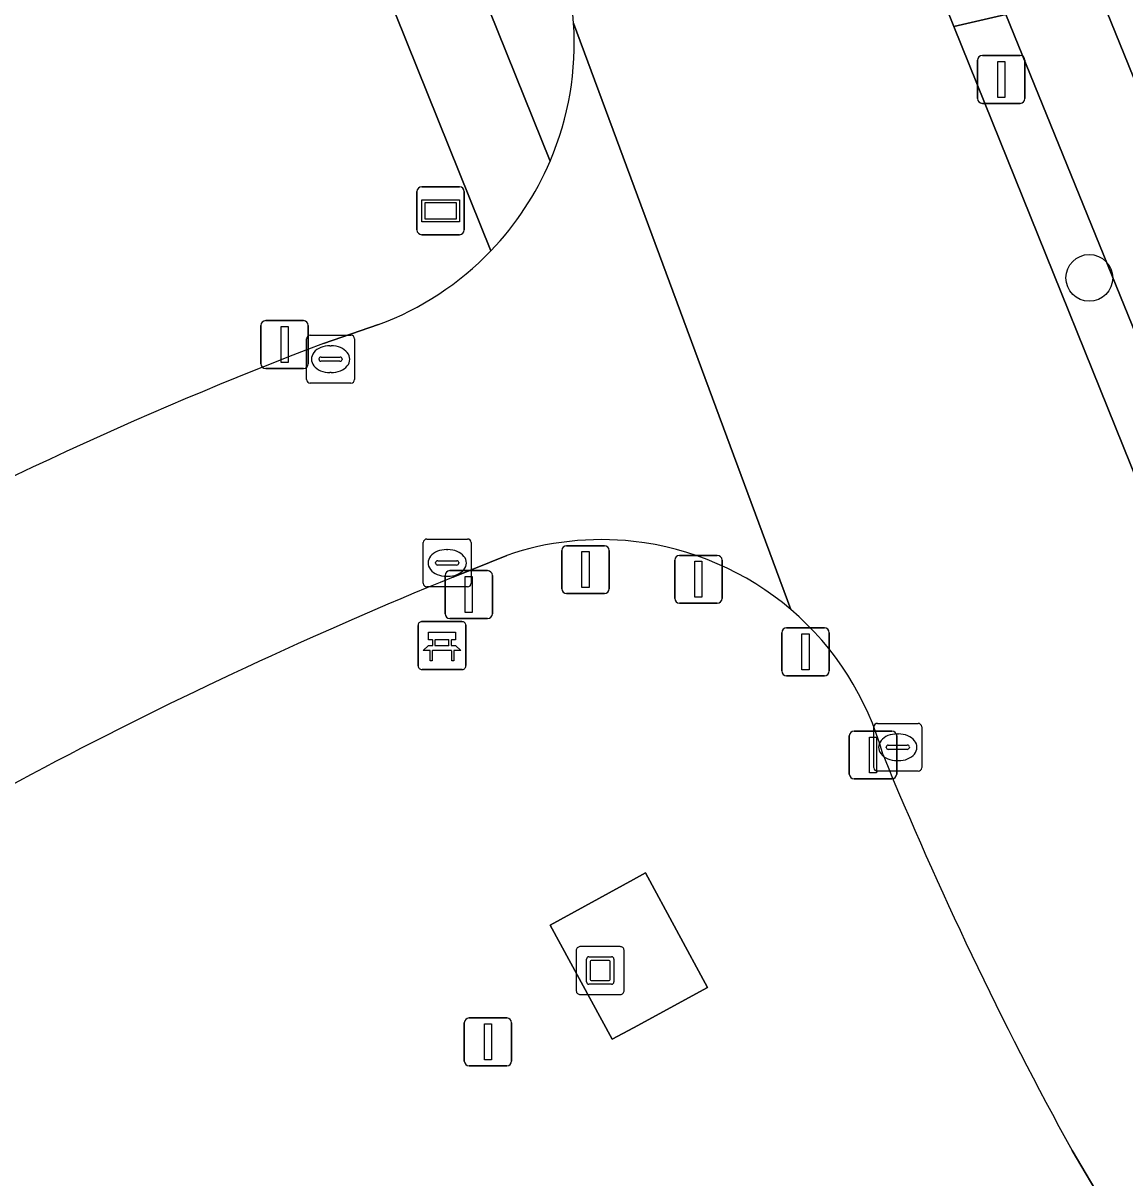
# Model space of a CAD drawing. Extents: x 157320 to 158835, y 386650 to 388491.
# Drawn here: x 158487.24 to 158510.27, y 387214.67 to 387238.82 of the extents above; entities that cross this region are included whole.
import ezdxf

# ---------------------------------------------------------------- set-up
doc = ezdxf.new("R2010")
doc.units = 0
for name, color, linetype in [('IMGEO_Afsluitpaal', 7, 'Continuous'), ('IMGEO_Bank', 7, 'Continuous'), ('IMGEO_Berm_groen', 7, 'Continuous'), ('IMGEO_Boom', 7, 'Continuous'), ('IMGEO_Erf', 7, 'Continuous'), ('IMGEO_Groenvoorziening', 7, 'Continuous'), ('IMGEO_Kolk', 7, 'Continuous'), ('IMGEO_Kunstobject', 7, 'Continuous'), ('IMGEO_Lichtmast', 7, 'Continuous'), ('IMGEO_Rijbaan_lokaal_gesloten', 7, 'Continuous'), ('IMGEO_Straatnaambord', 7, 'Continuous'), ('IMGEO_Terreindeel_open', 7, 'Continuous'), ('IMGEO_Vlaggenmast', 7, 'Continuous'), ('IMGEO_Voetpad_open', 7, 'Continuous')]:
    doc.layers.add(name, color=color, linetype=linetype)

msp = doc.modelspace()

# ---------------------------------------------------------------- linework, layer by layer
at = {"layer": 'IMGEO_Afsluitpaal'}
for p, q in [((158498.602, 387227.889), (158499.392, 387227.889)), ((158499.392, 387227.889), (158498.602, 387227.889)), ((158498.502, 387226.989), (158498.502, 387227.789)), ((158498.502, 387227.789), (158498.502, 387226.989)), ((158499.492, 387227.789), (158499.492, 387226.989)), ((158499.492, 387226.989), (158499.492, 387227.789)), ((158500.961, 387227.687), (158501.751, 387227.687)), ((158501.751, 387227.687), (158500.961, 387227.687)), ((158500.861, 387226.787), (158500.861, 387227.587)), ((158500.861, 387227.587), (158500.861, 387226.787)), ((158501.851, 387227.587), (158501.851, 387226.787)), ((158501.851, 387226.787), (158501.851, 387227.587)), ((158496.06, 387226.467), (158496.06, 387227.267)), ((158496.06, 387227.267), (158496.06, 387226.467)), ((158496.16, 387227.367), (158496.95, 387227.367)), ((158496.95, 387227.367), (158496.16, 387227.367)), ((158497.05, 387227.267), (158497.05, 387226.467)), ((158497.05, 387226.467), (158497.05, 387227.267)), ((158499.392, 387226.889), (158498.602, 387226.889)), ((158498.602, 387226.889), (158499.392, 387226.889)), ((158501.751, 387226.687), (158500.961, 387226.687)), ((158500.961, 387226.687), (158501.751, 387226.687)), ((158496.95, 387226.367), (158496.16, 387226.367)), ((158496.16, 387226.367), (158496.95, 387226.367)), ((158503.201, 387226.17), (158503.991, 387226.17)), ((158503.991, 387226.17), (158503.201, 387226.17)), ((158503.101, 387225.27), (158503.101, 387226.07)), ((158503.101, 387226.07), (158503.101, 387225.27)), ((158504.091, 387226.07), (158504.091, 387225.27)), ((158504.091, 387225.27), (158504.091, 387226.07)), ((158503.991, 387225.17), (158503.201, 387225.17)), ((158503.201, 387225.17), (158503.991, 387225.17)), ((158504.611, 387224.013), (158505.401, 387224.013)), ((158505.401, 387224.013), (158504.611, 387224.013)), ((158504.511, 387223.113), (158504.511, 387223.913)), ((158504.511, 387223.913), (158504.511, 387223.113)), ((158505.501, 387223.913), (158505.501, 387223.113)), ((158505.501, 387223.113), (158505.501, 387223.913)), ((158505.401, 387223.013), (158504.611, 387223.013)), ((158504.611, 387223.013), (158505.401, 387223.013))]:
    msp.add_line(p, q, dxfattribs=at)
for points in [[(158498.922, 387227.764), (158499.072, 387227.764), (158499.072, 387227.014), (158498.922, 387227.014), (158498.922, 387227.764)], [(158501.281, 387227.562), (158501.431, 387227.562), (158501.431, 387226.812), (158501.281, 387226.812), (158501.281, 387227.562)], [(158496.48, 387227.242), (158496.63, 387227.242), (158496.63, 387226.492), (158496.48, 387226.492), (158496.48, 387227.242)], [(158503.521, 387226.045), (158503.671, 387226.045), (158503.671, 387225.295), (158503.521, 387225.295), (158503.521, 387226.045)], [(158504.931, 387223.888), (158505.081, 387223.888), (158505.081, 387223.138), (158504.931, 387223.138), (158504.931, 387223.888)]]:
    msp.add_lwpolyline(points, dxfattribs=at)
for centre, start, end in [((158498.602, 387227.789), 90, 180), ((158498.602, 387227.789), 90, 180), ((158499.392, 387227.789), 0, 90), ((158499.392, 387227.789), 360, 90), ((158500.961, 387227.587), 90, 180), ((158500.961, 387227.587), 90, 180), ((158501.751, 387227.587), 0, 90), ((158501.751, 387227.587), 360, 90), ((158496.16, 387227.267), 90, 180), ((158496.16, 387227.267), 90, 180), ((158496.95, 387227.267), 0, 90), ((158496.95, 387227.267), 360, 90), ((158498.602, 387226.989), 180, 270), ((158498.602, 387226.989), 180, 270), ((158499.392, 387226.989), 270, 0), ((158499.392, 387226.989), 270, 0), ((158500.961, 387226.787), 180, 270), ((158500.961, 387226.787), 180, 270), ((158501.751, 387226.787), 270, 0), ((158501.751, 387226.787), 270, 0), ((158496.16, 387226.467), 180, 270), ((158496.16, 387226.467), 180, 270), ((158496.95, 387226.467), 270, 0), ((158496.95, 387226.467), 270, 0), ((158503.201, 387226.07), 90, 180), ((158503.201, 387226.07), 90, 180), ((158503.991, 387226.07), 0, 90), ((158503.991, 387226.07), 360, 90), ((158503.201, 387225.27), 180, 270), ((158503.201, 387225.27), 180, 270), ((158503.991, 387225.27), 270, 0), ((158503.991, 387225.27), 270, 0), ((158504.611, 387223.913), 90, 180), ((158504.611, 387223.913), 90, 180), ((158505.401, 387223.913), 0, 90), ((158505.401, 387223.913), 360, 90), ((158504.611, 387223.113), 180, 270), ((158504.611, 387223.113), 180, 270), ((158505.401, 387223.113), 270, 0), ((158505.401, 387223.113), 270, 0)]:
    msp.add_arc(centre, 0.1, start, end, dxfattribs=at)
at = {"layer": 'IMGEO_Bank'}
for p, q in [((158495.496, 387225.376), (158495.496, 387226.217)), ((158495.496, 387226.217), (158495.496, 387225.376)), ((158495.571, 387226.301), (158496.412, 387226.301)), ((158496.412, 387226.301), (158495.571, 387226.301)), ((158496.496, 387226.226), (158496.496, 387225.385)), ((158496.496, 387225.385), (158496.496, 387226.226)), ((158496.193, 387225.699), (158495.8, 387225.699)), ((158495.805, 387225.807), (158495.805, 387225.913)), ((158495.849, 387225.913), (158495.849, 387225.807)), ((158496.137, 387225.919), (158495.855, 387225.919)), ((158495.855, 387225.801), (158496.137, 387225.801)), ((158496.143, 387225.807), (158496.143, 387225.913)), ((158496.187, 387225.913), (158496.187, 387225.807)), ((158496.421, 387225.301), (158495.58, 387225.301)), ((158495.58, 387225.301), (158496.421, 387225.301))]:
    msp.add_line(p, q, dxfattribs=at)
for points in [[(158495.799, 387225.919), (158495.713, 387225.919), (158495.713, 387226.08), (158496.276, 387226.08), (158496.276, 387225.919), (158496.193, 387225.919)], [(158495.743, 387225.699), (158495.601, 387225.699), (158495.713, 387225.801), (158495.799, 387225.801)], [(158495.793, 387225.692), (158495.793, 387225.485), (158495.75, 387225.485), (158495.75, 387225.692)], [(158496.193, 387225.801), (158496.276, 387225.801), (158496.388, 387225.699), (158496.249, 387225.699)], [(158496.243, 387225.692), (158496.243, 387225.485), (158496.199, 387225.485), (158496.199, 387225.692)]]:
    msp.add_lwpolyline(points, dxfattribs=at)
for centre, radius, start, end in [((158495.574, 387226.223), 0.0779, 92.4484, 184.2845), ((158495.574, 387226.223), 0.0779, 92.4484, 184.2845), ((158496.418, 387226.223), 0.0779, 2.4484, 94.2845), ((158496.418, 387226.223), 0.0779, 2.4484, 94.2845), ((158495.743, 387225.692), 0.00671, 2.8957, 87.1043), ((158495.8, 387225.692), 0.00671, 92.8957, 177.1043), ((158495.798, 387225.912), 0.00671, 2.8957, 87.1043), ((158495.798, 387225.808), 0.00671, 272.8957, 357.1043), ((158495.855, 387225.912), 0.00671, 92.8957, 177.1043), ((158495.855, 387225.808), 0.00671, 182.8957, 267.1043), ((158496.137, 387225.912), 0.00671, 2.8957, 87.1043), ((158496.137, 387225.808), 0.00671, 272.8957, 357.1043), ((158496.194, 387225.912), 0.00671, 92.8957, 177.1043), ((158496.194, 387225.808), 0.00671, 182.8957, 267.1043), ((158496.192, 387225.692), 0.00671, 2.8957, 87.1043), ((158496.249, 387225.692), 0.00671, 92.8957, 177.1043), ((158495.574, 387225.379), 0.0779, 182.4484, 274.2845), ((158495.574, 387225.379), 0.0779, 182.4484, 274.2845), ((158496.418, 387225.379), 0.0779, 272.4484, 4.2845), ((158496.418, 387225.379), 0.0779, 272.4484, 4.2845)]:
    msp.add_arc(centre, radius, start, end, dxfattribs=at)
at = {"layer": 'IMGEO_Berm_groen'}
for points in [[(158487.606, 387259.836), (158488.978, 387257.204), (158490.056, 387255.054), (158491.308, 387252.459), (158492.444, 387250), (158494.4, 387245.517), (158494.986, 387244.064), (158498.258, 387235.93)], [(158512.212, 387228.096), (158507.78, 387238.995), (158506.696, 387238.747), (158511.675, 387226.394)], [(158497.352, 387227.686), (158496.229, 387227.231)], [(158479.487, 387215.345), (158481.414, 387213.926), (158481.668, 387214.355), (158494.418, 387205.074), (158500, 387201.138), (158507.447, 387195.888), (158517.425, 387200.495), (158517.935, 387201.581), (158515.76, 387204.58), (158513.223, 387208.386), (158509.168, 387215.243)]]:
    msp.add_lwpolyline(points, dxfattribs=at)
msp.add_lwpolyline([(158499.556, 387217.57), (158498.256, 387219.954), (158500, 387220.91), (158500.25, 387221.047), (158501.546, 387218.651), (158500, 387217.811)], close=True, dxfattribs=at)
for centre, radius, start, end in [((158492.468, 387238.389), 6.293, 3.8792, 30.7611), ((158492.483, 387238.393), 6.278, 336.9032, 3.8567), ((158499.325, 387221.942), 6.074, 83.6238, 108.9616), ((158499.32, 387221.901), 6.115, 49.5326, 83.6169), ((158532.748, 387137.666), 96.724, 112.18246, 123.37169), ((158499.319, 387221.908), 6.11, 15.363, 49.4813), ((158580.166, 387254.244), 81.005, 202.2838, 208.7808)]:
    msp.add_arc(centre, radius, start, end, dxfattribs=at)
at = {"layer": 'IMGEO_Boom'}
msp.add_circle((158509.527, 387233.488), 0.489, dxfattribs=at)
at = {"layer": 'IMGEO_Erf'}
msp.add_lwpolyline([(158523.3, 387247.83), (158507.735, 387244.384), (158514.195, 387228.465)], dxfattribs=at)
at = {"layer": 'IMGEO_Groenvoorziening'}
for points in [[(158497.018, 387234.054), (158494.156, 387241.175), (158493.487, 387240.892), (158491.867, 387244.804), (158491.27, 387246.187), (158485.674, 387243.897), (158478.902, 387242.403), (158477.966, 387242.284), (158473.313, 387242.236), (158465.241, 387223.343), (158463.924, 387221.129), (158463.887, 387220.83), (158470.362, 387219.599)], [(158493.517, 387232.117), (158494.672, 387232.512)]]:
    msp.add_lwpolyline(points, dxfattribs=at)
for centre, radius, start, end in [((158492.484, 387238.397), 6.278, 290.3974, 316.2356), ((158522.894, 387154.69), 82.812, 110.77791, 127.97365)]:
    msp.add_arc(centre, radius, start, end, dxfattribs=at)
at = {"layer": 'IMGEO_Kolk'}
for p, q in [((158493.167, 387231.362), (158493.167, 387232.214)), ((158493.242, 387232.288), (158494.094, 387232.288)), ((158494.168, 387232.214), (158494.168, 387231.362)), ((158493.655, 387232.068), (158493.68, 387232.068)), ((158493.426, 387231.782), (158493.426, 387231.794)), ((158493.864, 387231.745), (158493.466, 387231.745)), ((158493.469, 387231.831), (158493.867, 387231.831)), ((158493.91, 387231.794), (158493.91, 387231.782)), ((158493.678, 387231.508), (158493.653, 387231.508)), ((158494.094, 387231.288), (158493.242, 387231.288)), ((158495.605, 387227.102), (158495.605, 387227.954)), ((158495.68, 387228.028), (158496.532, 387228.028)), ((158496.606, 387227.954), (158496.606, 387227.102)), ((158496.093, 387227.808), (158496.118, 387227.808)), ((158495.864, 387227.522), (158495.864, 387227.534)), ((158496.302, 387227.485), (158495.904, 387227.485)), ((158495.907, 387227.571), (158496.305, 387227.571)), ((158496.348, 387227.534), (158496.348, 387227.522)), ((158496.116, 387227.248), (158496.091, 387227.248)), ((158496.532, 387227.028), (158495.68, 387227.028)), ((158505.023, 387223.248), (158505.023, 387224.1)), ((158505.098, 387224.174), (158505.95, 387224.174)), ((158506.024, 387224.1), (158506.024, 387223.248)), ((158505.511, 387223.954), (158505.536, 387223.954)), ((158505.282, 387223.668), (158505.282, 387223.68)), ((158505.72, 387223.631), (158505.322, 387223.631)), ((158505.325, 387223.717), (158505.723, 387223.717)), ((158505.766, 387223.68), (158505.766, 387223.668)), ((158505.534, 387223.394), (158505.509, 387223.394)), ((158505.95, 387223.174), (158505.098, 387223.174))]:
    msp.add_line(p, q, dxfattribs=at)
for points in [[(158493.167, 387231.362), (158493.167, 387232.214)], [(158493.242, 387232.288), (158494.094, 387232.288)], [(158494.168, 387232.214), (158494.168, 387231.362)], [(158494.094, 387231.288), (158493.242, 387231.288)], [(158495.605, 387227.102), (158495.605, 387227.954)], [(158495.68, 387228.028), (158496.532, 387228.028)], [(158496.606, 387227.954), (158496.606, 387227.102)], [(158496.532, 387227.028), (158495.68, 387227.028)], [(158505.023, 387223.248), (158505.023, 387224.1)], [(158505.098, 387224.174), (158505.95, 387224.174)], [(158506.024, 387224.1), (158506.024, 387223.248)], [(158505.95, 387223.174), (158505.098, 387223.174)]]:
    msp.add_lwpolyline(points, dxfattribs=at)
for centre, radius, start, end in [((158493.244, 387232.212), 0.0765, 91.552, 178.448), ((158493.244, 387232.212), 0.0765, 91.552, 178.448), ((158494.092, 387232.212), 0.0765, 1.552, 88.448), ((158494.092, 387232.212), 0.0765, 1.552, 88.448), ((158493.466, 387231.791), 0.0403, 85.8775, 175.7526), ((158493.463, 387231.781), 0.0366, 178.938, 274.7102), ((158493.867, 387231.788), 0.043, 264.8664, 352.4533), ((158493.871, 387231.793), 0.0386, 1.7309, 96.639), ((158493.244, 387231.364), 0.0765, 181.552, 268.448), ((158493.244, 387231.364), 0.0765, 181.552, 268.448), ((158494.092, 387231.364), 0.0765, 271.552, 358.448), ((158494.092, 387231.364), 0.0765, 271.552, 358.448), ((158495.682, 387227.952), 0.0765, 91.552, 178.448), ((158495.682, 387227.952), 0.0765, 91.552, 178.448), ((158496.53, 387227.952), 0.0765, 1.552, 88.448), ((158496.53, 387227.952), 0.0765, 1.552, 88.448), ((158495.904, 387227.531), 0.0403, 85.8775, 175.7526), ((158495.901, 387227.521), 0.0366, 178.938, 274.7102), ((158496.305, 387227.528), 0.043, 264.8664, 352.4533), ((158496.309, 387227.533), 0.0386, 1.7309, 96.639), ((158495.682, 387227.104), 0.0765, 181.552, 268.448), ((158495.682, 387227.104), 0.0765, 181.552, 268.448), ((158496.53, 387227.104), 0.0765, 271.552, 358.448), ((158496.53, 387227.104), 0.0765, 271.552, 358.448), ((158505.1, 387224.098), 0.0765, 91.552, 178.448), ((158505.1, 387224.098), 0.0765, 91.552, 178.448), ((158505.948, 387224.098), 0.0765, 1.552, 88.448), ((158505.948, 387224.098), 0.0765, 1.552, 88.448), ((158505.322, 387223.677), 0.0403, 85.8775, 175.7526), ((158505.319, 387223.667), 0.0366, 178.938, 274.7102), ((158505.723, 387223.674), 0.043, 264.8664, 352.4533), ((158505.727, 387223.679), 0.0386, 1.7309, 96.639), ((158505.1, 387223.25), 0.0765, 181.552, 268.448), ((158505.1, 387223.25), 0.0765, 181.552, 268.448), ((158505.948, 387223.25), 0.0765, 271.552, 358.448), ((158505.948, 387223.25), 0.0765, 271.552, 358.448)]:
    msp.add_arc(centre, radius, start, end, dxfattribs=at)
for centre, major_axis, ratio, start_param, end_param in [((158493.654, 387231.788), (-0.387, 0.002), 0.722429, 4.712389, 7.853982), ((158493.679, 387231.788), (-0.39, 0.002), 0.717154, 1.570796, 4.712389), ((158496.092, 387227.528), (-0.387, 0.002), 0.722429, 4.712389, 7.853982), ((158496.117, 387227.528), (-0.39, 0.002), 0.717154, 1.570796, 4.712389), ((158505.51, 387223.674), (-0.387, 0.002), 0.722429, 4.712389, 7.853982), ((158505.535, 387223.674), (-0.39, 0.002), 0.717154, 1.570796, 4.712389)]:
    msp.add_ellipse(centre, major_axis=major_axis, ratio=ratio, start_param=start_param, end_param=end_param, dxfattribs=at)
at = {"layer": 'IMGEO_Kunstobject'}
for p, q in [((158498.803, 387219.422), (158498.803, 387218.581)), ((158498.803, 387219.422), (158498.803, 387218.581)), ((158499.719, 387219.506), (158498.878, 387219.506)), ((158499.719, 387219.506), (158498.878, 387219.506)), ((158499.803, 387218.59), (158499.803, 387219.431)), ((158499.803, 387218.59), (158499.803, 387219.431)), ((158499.017, 387218.77), (158499.017, 387219.244)), ((158499.067, 387219.294), (158499.541, 387219.294)), ((158499.097, 387219.194), (158499.097, 387218.82)), ((158499.491, 387219.214), (158499.117, 387219.214)), ((158499.511, 387218.82), (158499.511, 387219.194)), ((158499.591, 387219.244), (158499.591, 387218.77)), ((158499.541, 387218.72), (158499.067, 387218.72)), ((158499.117, 387218.8), (158499.491, 387218.8)), ((158498.887, 387218.506), (158499.728, 387218.506)), ((158498.887, 387218.506), (158499.728, 387218.506))]:
    msp.add_line(p, q, dxfattribs=at)
for centre, radius, start, end in [((158498.881, 387219.428), 0.0779, 92.4484, 184.2845), ((158498.881, 387219.428), 0.0779, 92.4484, 184.2845), ((158499.725, 387219.428), 0.0779, 2.4484, 94.2845), ((158499.725, 387219.428), 0.0779, 2.4484, 94.2845), ((158499.067, 387219.244), 0.05, 90, 180), ((158499.117, 387219.194), 0.02, 90, 180), ((158499.491, 387219.194), 0.02, 360, 90), ((158499.541, 387219.244), 0.05, 360, 90), ((158499.067, 387218.77), 0.05, 180, 270), ((158499.117, 387218.82), 0.02, 180, 270), ((158499.491, 387218.82), 0.02, 270, 0), ((158499.541, 387218.77), 0.05, 270, 0), ((158498.881, 387218.584), 0.0779, 182.4484, 274.2845), ((158498.881, 387218.584), 0.0779, 182.4484, 274.2845), ((158499.725, 387218.584), 0.0779, 272.4484, 4.2845), ((158499.725, 387218.584), 0.0779, 272.4484, 4.2845)]:
    msp.add_arc(centre, radius, start, end, dxfattribs=at)
at = {"layer": 'IMGEO_Lichtmast'}
for p, q in [((158507.192, 387237.237), (158507.192, 387238.037)), ((158507.192, 387238.037), (158507.192, 387237.237)), ((158507.292, 387238.137), (158508.082, 387238.137)), ((158508.082, 387238.137), (158507.292, 387238.137)), ((158508.182, 387238.037), (158508.182, 387237.237)), ((158508.182, 387237.237), (158508.182, 387238.037)), ((158508.082, 387237.137), (158507.292, 387237.137)), ((158507.292, 387237.137), (158508.082, 387237.137)), ((158492.212, 387231.694), (158492.212, 387232.494)), ((158492.212, 387232.494), (158492.212, 387231.694)), ((158492.312, 387232.594), (158493.102, 387232.594)), ((158493.102, 387232.594), (158492.312, 387232.594)), ((158493.202, 387232.494), (158493.202, 387231.694)), ((158493.202, 387231.694), (158493.202, 387232.494)), ((158493.102, 387231.594), (158492.312, 387231.594)), ((158492.312, 387231.594), (158493.102, 387231.594))]:
    msp.add_line(p, q, dxfattribs=at)
for points in [[(158507.612, 387238.012), (158507.762, 387238.012), (158507.762, 387237.262), (158507.612, 387237.262), (158507.612, 387238.012)], [(158492.632, 387232.469), (158492.782, 387232.469), (158492.782, 387231.719), (158492.632, 387231.719), (158492.632, 387232.469)]]:
    msp.add_lwpolyline(points, dxfattribs=at)
for centre, start, end in [((158507.292, 387238.037), 90, 180), ((158507.292, 387238.037), 90, 180), ((158508.082, 387238.037), 0, 90), ((158508.082, 387238.037), 360, 90), ((158507.292, 387237.237), 180, 270), ((158507.292, 387237.237), 180, 270), ((158508.082, 387237.237), 270, 0), ((158508.082, 387237.237), 270, 0), ((158492.312, 387232.494), 90, 180), ((158492.312, 387232.494), 90, 180), ((158493.102, 387232.494), 0, 90), ((158493.102, 387232.494), 360, 90), ((158492.312, 387231.694), 180, 270), ((158492.312, 387231.694), 180, 270), ((158493.102, 387231.694), 270, 0), ((158493.102, 387231.694), 270, 0)]:
    msp.add_arc(centre, 0.1, start, end, dxfattribs=at)
at = {"layer": 'IMGEO_Rijbaan_lokaal_gesloten'}
for points in [[(158511.675, 387226.394), (158506.696, 387238.747), (158505.411, 387241.935), (158504.326, 387244.626), (158504.161, 387245.015), (158497.876, 387241.608)], [(158498.747, 387238.815), (158503.289, 387226.553)], [(158503.289, 387226.553), (158498.747, 387238.815)], [(158494.672, 387232.512), (158493.517, 387232.117)], [(158496.229, 387227.231), (158497.352, 387227.686)], [(158509.168, 387215.243), (158513.223, 387208.386), (158515.76, 387204.58), (158517.935, 387201.581), (158518.445, 387200.877), (158522.055, 387196.585), (158523.253, 387195.16)]]:
    msp.add_lwpolyline(points, dxfattribs=at)
for centre, radius, start, end in [((158492.468, 387238.389), 6.293, 3.8792, 30.7611), ((158492.483, 387238.393), 6.278, 336.9032, 3.8567), ((158492.5, 387238.388), 6.261, 316.1905, 336.8817), ((158492.484, 387238.397), 6.278, 290.3974, 316.2356), ((158522.894, 387154.69), 82.812, 110.77791, 127.97365), ((158499.325, 387221.942), 6.074, 83.6238, 108.9616), ((158499.32, 387221.901), 6.115, 49.5326, 83.6169), ((158532.748, 387137.666), 96.724, 112.18246, 123.37169), ((158499.319, 387221.908), 6.11, 15.363, 49.4813), ((158580.166, 387254.244), 81.005, 202.2838, 208.7808)]:
    msp.add_arc(centre, radius, start, end, dxfattribs=at)
at = {"layer": 'IMGEO_Straatnaambord'}
for p, q in [((158495.573, 387235.391), (158496.363, 387235.391)), ((158496.363, 387235.391), (158495.573, 387235.391)), ((158495.473, 387234.491), (158495.473, 387235.291)), ((158495.473, 387235.291), (158495.473, 387234.491)), ((158496.463, 387235.291), (158496.463, 387234.491)), ((158496.463, 387234.491), (158496.463, 387235.291)), ((158496.363, 387234.391), (158495.573, 387234.391)), ((158495.573, 387234.391), (158496.363, 387234.391))]:
    msp.add_line(p, q, dxfattribs=at)
for points in [[(158495.574, 387235.123), (158496.362, 387235.123), (158496.362, 387234.659), (158495.574, 387234.659), (158495.574, 387235.123)], [(158495.639, 387235.058), (158495.639, 387234.724), (158496.297, 387234.724), (158496.297, 387235.058), (158495.639, 387235.058)]]:
    msp.add_lwpolyline(points, dxfattribs=at)
for centre, start, end in [((158495.573, 387235.291), 90, 180), ((158495.573, 387235.291), 90, 180), ((158496.363, 387235.291), 0, 90), ((158496.363, 387235.291), 360, 90), ((158495.573, 387234.491), 180, 270), ((158495.573, 387234.491), 180, 270), ((158496.363, 387234.491), 270, 0), ((158496.363, 387234.491), 270, 0)]:
    msp.add_arc(centre, 0.1, start, end, dxfattribs=at)
at = {"layer": 'IMGEO_Terreindeel_open'}
msp.add_lwpolyline([(158499.556, 387217.57), (158500, 387217.811), (158501.546, 387218.651), (158500.25, 387221.047), (158500, 387220.91), (158498.256, 387219.954)], close=True, dxfattribs=at)
at = {"layer": 'IMGEO_Vlaggenmast'}
for p, q in [((158496.563, 387218.015), (158497.353, 387218.015)), ((158497.353, 387218.015), (158496.563, 387218.015)), ((158496.463, 387217.115), (158496.463, 387217.915)), ((158496.463, 387217.915), (158496.463, 387217.115)), ((158497.453, 387217.915), (158497.453, 387217.115)), ((158497.453, 387217.115), (158497.453, 387217.915)), ((158497.353, 387217.015), (158496.563, 387217.015)), ((158496.563, 387217.015), (158497.353, 387217.015))]:
    msp.add_line(p, q, dxfattribs=at)
msp.add_lwpolyline([(158496.883, 387217.89), (158497.033, 387217.89), (158497.033, 387217.14), (158496.883, 387217.14), (158496.883, 387217.89)], dxfattribs=at)
for centre, start, end in [((158496.563, 387217.915), 90, 180), ((158496.563, 387217.915), 90, 180), ((158497.353, 387217.915), 0, 90), ((158497.353, 387217.915), 360, 90), ((158496.563, 387217.115), 180, 270), ((158496.563, 387217.115), 180, 270), ((158497.353, 387217.115), 270, 0), ((158497.353, 387217.115), 270, 0)]:
    msp.add_arc(centre, 0.1, start, end, dxfattribs=at)
at = {"layer": 'IMGEO_Voetpad_open'}
for points in [[(158498.258, 387235.93), (158494.986, 387244.064), (158494.4, 387245.517), (158492.444, 387250), (158491.308, 387252.459), (158490.056, 387255.054), (158488.978, 387257.204), (158487.606, 387259.836)], [(158485.414, 387258.489), (158486.295, 387256.827), (158487.3, 387254.861), (158488.178, 387253.08), (158489.039, 387251.273), (158489.625, 387250), (158491.27, 387246.187), (158491.867, 387244.804), (158493.487, 387240.892), (158494.156, 387241.175), (158497.018, 387234.054)], [(158500, 387257.996), (158500.107, 387257.765), (158502.332, 387252.467), (158503.33, 387250), (158505.187, 387245.411), (158506.487, 387242.2), (158507.78, 387238.995), (158512.212, 387228.096)], [(158514.195, 387228.465), (158507.735, 387244.384), (158505.456, 387250)]]:
    msp.add_lwpolyline(points, dxfattribs=at)
msp.add_lwpolyline([(158507.78, 387238.995), (158506.487, 387242.2), (158505.411, 387241.935), (158506.696, 387238.747)], close=True, dxfattribs=at)
msp.add_arc((158492.5, 387238.388), 6.261, 316.1905, 336.8817, dxfattribs=at)

doc.saveas('drawing.dxf')
